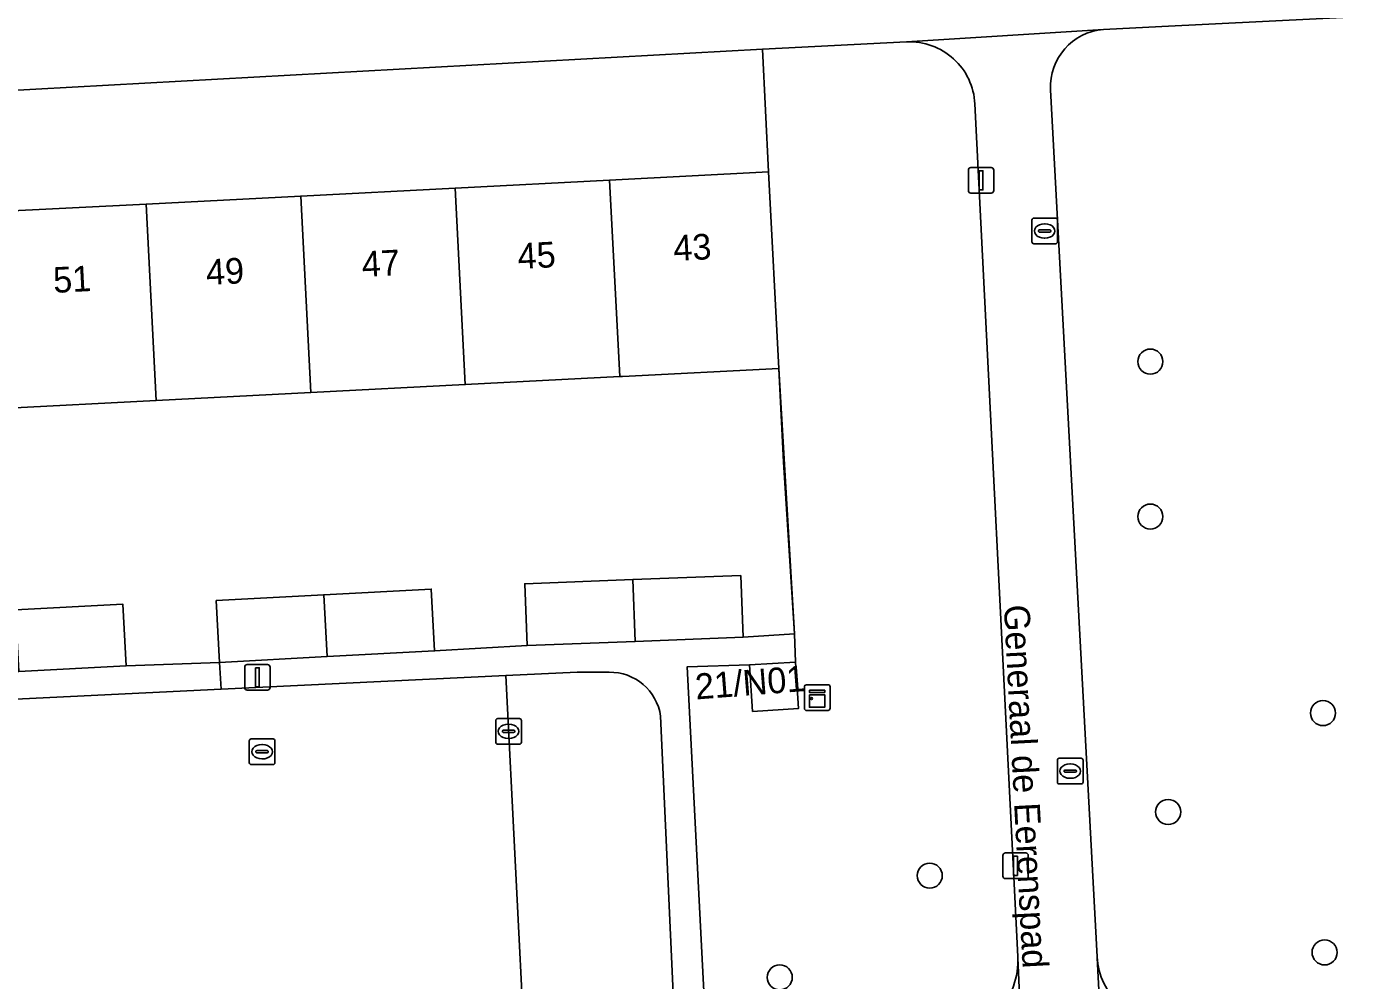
# Model space of a CAD drawing. Extents: x 161084 to 161928, y 385354 to 386522.
# Drawn here: x 161389.2 to 161440.9, y 385530.8 to 385568 of the extents above; entities that cross this region are included whole.
import ezdxf

# ---------------------------------------------------------------- set-up
doc = ezdxf.new("R2010")
doc.units = 0
for name, color, linetype in [('IMGEO_Boom', 7, 'Continuous'), ('IMGEO_Erf', 7, 'Continuous'), ('IMGEO_Groenvoorziening', 7, 'Continuous'), ('IMGEO_Hek', 7, 'Continuous'), ('IMGEO_Kast', 7, 'Continuous'), ('IMGEO_Kolk', 7, 'Continuous'), ('IMGEO_Lichtmast', 7, 'Continuous'), ('IMGEO_Openbare_ruimte_label', 7, 'Continuous'), ('IMGEO_Pand', 7, 'Continuous'), ('IMGEO_Pand_nummerreeks', 7, 'Continuous'), ('IMGEO_Parkeervlak_open', 7, 'Continuous'), ('IMGEO_Rijbaan_lokaal_open', 7, 'Continuous'), ('IMGEO_Rioolput', 7, 'Continuous'), ('IMGEO_Voetpad_open', 7, 'Continuous')]:
    doc.layers.add(name, color=color, linetype=linetype)

msp = doc.modelspace()

# ---------------------------------------------------------------- linework, layer by layer
at = {"layer": 'IMGEO_Boom'}
for centre in [(161433.009, 385554.936), (161433.009, 385548.891), (161439.744, 385541.226), (161433.702, 385537.369), (161424.402, 385534.886), (161439.807, 385531.891), (161418.548, 385530.919)]:
    msp.add_circle(centre, 0.489, dxfattribs=at)
at = {"layer": 'IMGEO_Erf'}
msp.add_lwpolyline([(161417.869, 385567.12), (161375.334, 385564.785), (161375.573, 385560.144), (161381.776, 385560.463), (161387.803, 385560.773), (161393.83, 385561.083), (161399.858, 385561.394), (161405.885, 385561.704), (161411.912, 385562.014), (161418.115, 385562.333)], close=True, dxfattribs=at)
msp.add_lwpolyline([(161388.726, 385545.248), (161392.919, 385545.474), (161393.049, 385543.074), (161396.693, 385543.204), (161396.564, 385545.616), (161400.757, 385545.841), (161404.949, 385546.066), (161405.079, 385543.654), (161408.688, 385543.863), (161408.597, 385546.274), (161412.813, 385546.433), (161417.03, 385546.592), (161417.121, 385544.182), (161419.118, 385544.317), (161418.697, 385551.01), (161418.509, 385554.67), (161412.418, 385554.357), (161412.307, 385554.351), (161406.28, 385554.041), (161400.253, 385553.731), (161394.225, 385553.42), (161388.198, 385553.11)], dxfattribs=at)
at = {"layer": 'IMGEO_Groenvoorziening'}
for points in [[(161433.744, 385529.18), (161447.719, 385529.856), (161447.075, 385544.654), (161442.811, 385544.46), (161442.701, 385546.866), (161442.214, 385555.799), (161441.818, 385563.549), (161441.569, 385568.411), (161433.457, 385568.003), (161431.179, 385567.888)], [(161423.5, 385567.403), (161417.869, 385567.12), (161418.115, 385562.333), (161418.509, 385554.67), (161418.697, 385551.01), (161419.118, 385544.317), (161419.162, 385543.217), (161419.276, 385541.405), (161417.489, 385541.292), (161417.374, 385543.105), (161414.936, 385543.029), (161415.708, 385528.098), (161424.995, 385528.578)], [(161429.114, 385565.543), (161430.93, 385531.715)], [(161427.837, 385531.732), (161426.161, 385564.988)]]:
    msp.add_lwpolyline(points, dxfattribs=at)
for centre, radius, start, end in [((161431.347, 385565.658), 2.236, 94.3152, 182.9507), ((161423.624, 385564.866), 2.54, 2.7466, 92.8026), ((161424.839, 385531.576), 3.002, 272.9736, 2.9837), ((161433.615, 385531.866), 2.689, 183.2168, 272.7548)]:
    msp.add_arc(centre, radius, start, end, dxfattribs=at)
at = {"layer": 'IMGEO_Hek'}
for points in [[(161418.115, 385562.333), (161417.869, 385567.12)], [(161418.509, 385554.67), (161419.118, 385544.317)]]:
    msp.add_lwpolyline(points, dxfattribs=at)
at = {"layer": 'IMGEO_Kast'}
for p, q in [((161419.512, 385541.404), (161419.512, 385542.245)), ((161419.512, 385542.245), (161419.512, 385541.404)), ((161419.587, 385542.329), (161420.428, 385542.329)), ((161420.428, 385542.329), (161419.587, 385542.329)), ((161420.512, 385542.254), (161420.512, 385541.413)), ((161420.512, 385541.413), (161420.512, 385542.254)), ((161420.437, 385541.329), (161419.596, 385541.329)), ((161419.596, 385541.329), (161420.437, 385541.329))]:
    msp.add_line(p, q, dxfattribs=at)
for points in [[(161419.707, 385542.119), (161420.307, 385542.119), (161420.307, 385542.034), (161419.707, 385542.034), (161419.707, 385542.119)], [(161419.707, 385541.944), (161420.307, 385541.944), (161420.307, 385541.455), (161419.707, 385541.455), (161419.707, 385541.944)]]:
    msp.add_lwpolyline(points, dxfattribs=at)
msp.add_circle((161419.791, 385541.793), 0.0377, dxfattribs=at)
for centre, start, end in [((161419.59, 385542.251), 92.4484, 184.2845), ((161419.59, 385542.251), 92.4484, 184.2845), ((161420.434, 385542.251), 2.4484, 94.2845), ((161420.434, 385542.251), 2.4484, 94.2845), ((161419.59, 385541.407), 182.4484, 274.2845), ((161419.59, 385541.407), 182.4484, 274.2845), ((161420.434, 385541.407), 272.4484, 4.2845), ((161420.434, 385541.407), 272.4484, 4.2845)]:
    msp.add_arc(centre, 0.0779, start, end, dxfattribs=at)
at = {"layer": 'IMGEO_Kolk'}
for p, q in [((161428.46, 385560.532), (161429.312, 385560.532)), ((161428.385, 385559.606), (161428.385, 385560.458)), ((161428.644, 385560.026), (161428.644, 385560.038)), ((161429.082, 385559.989), (161428.684, 385559.989)), ((161428.687, 385560.075), (161429.085, 385560.075)), ((161428.873, 385560.312), (161428.898, 385560.312)), ((161429.128, 385560.038), (161429.128, 385560.026)), ((161429.386, 385560.458), (161429.386, 385559.606)), ((161429.312, 385559.532), (161428.46, 385559.532)), ((161428.896, 385559.752), (161428.871, 385559.752)), ((161407.468, 385540.088), (161407.468, 385540.94)), ((161407.543, 385541.014), (161408.395, 385541.014)), ((161408.469, 385540.94), (161408.469, 385540.088)), ((161407.727, 385540.508), (161407.727, 385540.52)), ((161408.165, 385540.471), (161407.767, 385540.471)), ((161407.77, 385540.557), (161408.168, 385540.557)), ((161407.956, 385540.794), (161407.981, 385540.794)), ((161408.211, 385540.52), (161408.211, 385540.508)), ((161408.395, 385540.014), (161407.543, 385540.014)), ((161407.979, 385540.234), (161407.954, 385540.234)), ((161429.381, 385538.537), (161429.381, 385539.389)), ((161429.456, 385539.463), (161430.308, 385539.463)), ((161430.382, 385539.389), (161430.382, 385538.537)), ((161429.64, 385538.957), (161429.64, 385538.969)), ((161430.078, 385538.92), (161429.68, 385538.92)), ((161429.683, 385539.006), (161430.081, 385539.006)), ((161429.869, 385539.243), (161429.894, 385539.243)), ((161430.124, 385538.969), (161430.124, 385538.957)), ((161430.308, 385538.463), (161429.456, 385538.463)), ((161429.892, 385538.683), (161429.867, 385538.683))]:
    msp.add_line(p, q, dxfattribs=at)
for points in [[(161428.46, 385560.532), (161429.312, 385560.532)], [(161428.385, 385559.606), (161428.385, 385560.458)], [(161429.386, 385560.458), (161429.386, 385559.606)], [(161429.312, 385559.532), (161428.46, 385559.532)], [(161407.468, 385540.088), (161407.468, 385540.94)], [(161407.543, 385541.014), (161408.395, 385541.014)], [(161408.469, 385540.94), (161408.469, 385540.088)], [(161408.395, 385540.014), (161407.543, 385540.014)], [(161429.381, 385538.537), (161429.381, 385539.389)], [(161429.456, 385539.463), (161430.308, 385539.463)], [(161430.382, 385539.389), (161430.382, 385538.537)], [(161430.308, 385538.463), (161429.456, 385538.463)]]:
    msp.add_lwpolyline(points, dxfattribs=at)
for centre, radius, start, end in [((161428.462, 385560.456), 0.0765, 91.552, 178.448), ((161428.462, 385560.456), 0.0765, 91.552, 178.448), ((161429.31, 385560.456), 0.0765, 1.552, 88.448), ((161429.31, 385560.456), 0.0765, 1.552, 88.448), ((161428.684, 385560.035), 0.0403, 85.8775, 175.7526), ((161428.681, 385560.025), 0.0366, 178.938, 274.7102), ((161429.085, 385560.032), 0.043, 264.8664, 352.4533), ((161429.089, 385560.037), 0.0386, 1.7309, 96.639), ((161428.462, 385559.608), 0.0765, 181.552, 268.448), ((161428.462, 385559.608), 0.0765, 181.552, 268.448), ((161429.31, 385559.608), 0.0765, 271.552, 358.448), ((161429.31, 385559.608), 0.0765, 271.552, 358.448), ((161407.545, 385540.938), 0.0765, 91.552, 178.448), ((161407.545, 385540.938), 0.0765, 91.552, 178.448), ((161408.393, 385540.938), 0.0765, 1.552, 88.448), ((161408.393, 385540.938), 0.0765, 1.552, 88.448), ((161407.767, 385540.517), 0.0403, 85.8775, 175.7526), ((161407.764, 385540.507), 0.0366, 178.938, 274.7102), ((161408.168, 385540.514), 0.043, 264.8664, 352.4533), ((161408.172, 385540.519), 0.0386, 1.7309, 96.639), ((161407.545, 385540.09), 0.0765, 181.552, 268.448), ((161407.545, 385540.09), 0.0765, 181.552, 268.448), ((161408.393, 385540.09), 0.0765, 271.552, 358.448), ((161408.393, 385540.09), 0.0765, 271.552, 358.448), ((161429.458, 385539.387), 0.0765, 91.552, 178.448), ((161429.458, 385539.387), 0.0765, 91.552, 178.448), ((161430.306, 385539.387), 0.0765, 1.552, 88.448), ((161430.306, 385539.387), 0.0765, 1.552, 88.448), ((161429.68, 385538.966), 0.0403, 85.8775, 175.7526), ((161429.677, 385538.956), 0.0366, 178.938, 274.7102), ((161430.081, 385538.963), 0.043, 264.8664, 352.4533), ((161430.085, 385538.968), 0.0386, 1.7309, 96.639), ((161429.458, 385538.539), 0.0765, 181.552, 268.448), ((161429.458, 385538.539), 0.0765, 181.552, 268.448), ((161430.306, 385538.539), 0.0765, 271.552, 358.448), ((161430.306, 385538.539), 0.0765, 271.552, 358.448)]:
    msp.add_arc(centre, radius, start, end, dxfattribs=at)
for centre, major_axis, ratio, start_param, end_param in [((161428.872, 385560.032), (-0.387, 0.002), 0.722429, 4.712389, 7.853982), ((161428.897, 385560.032), (-0.39, 0.002), 0.717154, 1.570796, 4.712389), ((161407.955, 385540.514), (-0.387, 0.002), 0.722429, 4.712389, 7.853982), ((161407.98, 385540.514), (-0.39, 0.002), 0.717154, 1.570796, 4.712389), ((161429.868, 385538.963), (-0.387, 0.002), 0.722429, 4.712389, 7.853982), ((161429.893, 385538.963), (-0.39, 0.002), 0.717154, 1.570796, 4.712389)]:
    msp.add_ellipse(centre, major_axis=major_axis, ratio=ratio, start_param=start_param, end_param=end_param, dxfattribs=at)
at = {"layer": 'IMGEO_Lichtmast'}
for p, q in [((161425.907, 385561.606), (161425.907, 385562.406)), ((161425.907, 385562.406), (161425.907, 385561.606)), ((161426.007, 385562.506), (161426.797, 385562.506)), ((161426.797, 385562.506), (161426.007, 385562.506)), ((161426.897, 385562.406), (161426.897, 385561.606)), ((161426.897, 385561.606), (161426.897, 385562.406)), ((161426.797, 385561.506), (161426.007, 385561.506)), ((161426.007, 385561.506), (161426.797, 385561.506)), ((161397.673, 385542.222), (161397.673, 385543.022)), ((161397.673, 385543.022), (161397.673, 385542.222)), ((161397.773, 385543.122), (161398.563, 385543.122)), ((161398.563, 385543.122), (161397.773, 385543.122)), ((161398.663, 385543.022), (161398.663, 385542.222)), ((161398.663, 385542.222), (161398.663, 385543.022)), ((161398.563, 385542.122), (161397.773, 385542.122)), ((161397.773, 385542.122), (161398.563, 385542.122)), ((161427.254, 385534.87), (161427.254, 385535.67)), ((161427.254, 385535.67), (161427.254, 385534.87)), ((161427.354, 385535.77), (161428.144, 385535.77)), ((161428.144, 385535.77), (161427.354, 385535.77)), ((161428.244, 385535.67), (161428.244, 385534.87)), ((161428.244, 385534.87), (161428.244, 385535.67)), ((161428.144, 385534.77), (161427.354, 385534.77)), ((161427.354, 385534.77), (161428.144, 385534.77))]:
    msp.add_line(p, q, dxfattribs=at)
for points in [[(161426.327, 385562.381), (161426.477, 385562.381), (161426.477, 385561.631), (161426.327, 385561.631), (161426.327, 385562.381)], [(161398.093, 385542.997), (161398.243, 385542.997), (161398.243, 385542.247), (161398.093, 385542.247), (161398.093, 385542.997)], [(161427.674, 385535.645), (161427.824, 385535.645), (161427.824, 385534.895), (161427.674, 385534.895), (161427.674, 385535.645)]]:
    msp.add_lwpolyline(points, dxfattribs=at)
for centre, start, end in [((161426.007, 385562.406), 90, 180), ((161426.007, 385562.406), 90, 180), ((161426.797, 385562.406), 0, 90), ((161426.797, 385562.406), 360, 90), ((161426.007, 385561.606), 180, 270), ((161426.007, 385561.606), 180, 270), ((161426.797, 385561.606), 270, 0), ((161426.797, 385561.606), 270, 0), ((161397.773, 385543.022), 90, 180), ((161397.773, 385543.022), 90, 180), ((161398.563, 385543.022), 0, 90), ((161398.563, 385543.022), 360, 90), ((161397.773, 385542.222), 180, 270), ((161397.773, 385542.222), 180, 270), ((161398.563, 385542.222), 270, 0), ((161398.563, 385542.222), 270, 0), ((161427.354, 385535.67), 90, 180), ((161427.354, 385535.67), 90, 180), ((161428.144, 385535.67), 0, 90), ((161428.144, 385535.67), 360, 90), ((161427.354, 385534.87), 180, 270), ((161427.354, 385534.87), 180, 270), ((161428.144, 385534.87), 270, 0), ((161428.144, 385534.87), 270, 0)]:
    msp.add_arc(centre, 0.1, start, end, dxfattribs=at)
at = {"layer": 'IMGEO_Pand'}
for points in [[(161418.115, 385562.333), (161411.912, 385562.014), (161412.307, 385554.351), (161412.418, 385554.357), (161418.509, 385554.67)], [(161400.253, 385553.731), (161406.28, 385554.041), (161405.885, 385561.704), (161399.858, 385561.394)], [(161411.912, 385562.014), (161405.885, 385561.704), (161406.28, 385554.041), (161412.307, 385554.351)], [(161393.83, 385561.083), (161387.803, 385560.773), (161388.198, 385553.11), (161394.225, 385553.42)], [(161394.225, 385553.42), (161400.253, 385553.731), (161399.858, 385561.394), (161393.83, 385561.083)], [(161417.121, 385544.182), (161417.03, 385546.592), (161412.813, 385546.433), (161412.904, 385544.022)], [(161404.949, 385546.066), (161400.757, 385545.841), (161400.886, 385543.429), (161405.079, 385543.654)], [(161412.904, 385544.022), (161412.813, 385546.433), (161408.597, 385546.274), (161408.688, 385543.863)], [(161393.049, 385543.074), (161392.919, 385545.474), (161388.726, 385545.248), (161388.856, 385542.848)], [(161396.564, 385545.616), (161396.693, 385543.204), (161400.886, 385543.429), (161400.757, 385545.841)], [(161417.374, 385543.105), (161417.489, 385541.292), (161419.276, 385541.405), (161419.162, 385543.217)]]:
    msp.add_lwpolyline(points, close=True, dxfattribs=at)
at = {"layer": 'IMGEO_Parkeervlak_open'}
for points in [[(161411.888, 385542.818), (161410.646, 385542.824), (161407.857, 385542.687), (161408.615, 385527.761), (161411.545, 385527.946), (161412.816, 385527.991)], [(161414.395, 385530.296), (161413.899, 385541.111)]]:
    msp.add_lwpolyline(points, dxfattribs=at)
msp.add_arc((161411.928, 385540.827), 1.991, 8.1936, 91.1551, dxfattribs=at)
at = {"layer": 'IMGEO_Rijbaan_lokaal_open'}
for points in [[(161407.857, 385542.687), (161396.75, 385542.155)], [(161408.615, 385527.761), (161407.857, 385542.687)], [(161396.75, 385542.155), (161387.919, 385541.732)]]:
    msp.add_lwpolyline(points, dxfattribs=at)
at = {"layer": 'IMGEO_Rioolput'}
for p, q in [((161397.851, 385539.293), (161397.851, 385540.145)), ((161397.926, 385540.219), (161398.778, 385540.219)), ((161398.153, 385539.762), (161398.551, 385539.762)), ((161398.339, 385539.999), (161398.364, 385539.999)), ((161398.852, 385540.145), (161398.852, 385539.293)), ((161398.11, 385539.713), (161398.11, 385539.725)), ((161398.548, 385539.676), (161398.15, 385539.676)), ((161398.362, 385539.439), (161398.337, 385539.439)), ((161398.594, 385539.725), (161398.594, 385539.713)), ((161398.778, 385539.219), (161397.926, 385539.219))]:
    msp.add_line(p, q, dxfattribs=at)
for points in [[(161397.851, 385539.293), (161397.851, 385540.145)], [(161397.926, 385540.219), (161398.778, 385540.219)], [(161398.852, 385540.145), (161398.852, 385539.293)], [(161398.778, 385539.219), (161397.926, 385539.219)]]:
    msp.add_lwpolyline(points, dxfattribs=at)
for centre, radius, start, end in [((161397.928, 385540.143), 0.0765, 91.552, 178.448), ((161397.928, 385540.143), 0.0765, 91.552, 178.448), ((161398.15, 385539.722), 0.0403, 85.8775, 175.7526), ((161398.555, 385539.724), 0.0386, 1.7309, 96.639), ((161398.776, 385540.143), 0.0765, 1.552, 88.448), ((161398.776, 385540.143), 0.0765, 1.552, 88.448), ((161397.928, 385539.295), 0.0765, 181.552, 268.448), ((161397.928, 385539.295), 0.0765, 181.552, 268.448), ((161398.147, 385539.712), 0.0366, 178.938, 274.7102), ((161398.551, 385539.719), 0.043, 264.8664, 352.4533), ((161398.776, 385539.295), 0.0765, 271.552, 358.448), ((161398.776, 385539.295), 0.0765, 271.552, 358.448)]:
    msp.add_arc(centre, radius, start, end, dxfattribs=at)
for centre, major_axis, ratio, start_param, end_param in [((161398.338, 385539.719), (-0.387, 0.002), 0.722429, 4.712389, 7.853982), ((161398.363, 385539.719), (-0.39, 0.002), 0.717154, 1.570796, 4.712389)]:
    msp.add_ellipse(centre, major_axis=major_axis, ratio=ratio, start_param=start_param, end_param=end_param, dxfattribs=at)
at = {"layer": 'IMGEO_Voetpad_open'}
for points in [[(161315.891, 385561.977), (161322.232, 385562.287), (161352.693, 385563.68), (161356.944, 385563.781), (161365.266, 385564.318), (161375.334, 385564.785), (161417.869, 385567.12), (161423.5, 385567.403), (161431.179, 385567.888), (161433.457, 385568.003), (161441.569, 385568.411), (161484.187, 385570.555)], [(161431.179, 385567.888), (161423.5, 385567.403)], [(161431.344, 385523.866), (161431.337, 385523.914), (161430.929, 385531.68), (161430.93, 385531.715), (161429.114, 385565.543)], [(161426.161, 385564.988), (161427.837, 385531.732), (161427.843, 385531.686), (161428.188, 385523.829), (161428.183, 385523.793), (161429.425, 385500), (161431.723, 385455.97)], [(161424.995, 385528.578), (161415.708, 385528.098), (161414.936, 385543.029), (161417.374, 385543.105), (161419.162, 385543.217), (161419.118, 385544.317), (161417.121, 385544.182), (161412.904, 385544.022), (161408.688, 385543.863), (161405.079, 385543.654), (161400.886, 385543.429), (161396.693, 385543.204), (161396.75, 385542.155), (161407.857, 385542.687), (161410.646, 385542.824), (161411.888, 385542.818)], [(161383.986, 385541.548), (161387.919, 385541.732), (161396.75, 385542.155), (161396.693, 385543.204), (161393.049, 385543.074), (161388.856, 385542.848), (161384.664, 385542.622), (161380.746, 385542.467), (161380.802, 385541.342), (161381.537, 385526.414), (161367.825, 385525.64)], [(161413.899, 385541.111), (161414.395, 385530.296)], [(161428.183, 385523.793), (161428.188, 385523.829), (161427.843, 385531.686), (161427.837, 385531.732)], [(161430.93, 385531.715), (161430.929, 385531.68), (161431.337, 385523.914), (161431.344, 385523.866)]]:
    msp.add_lwpolyline(points, dxfattribs=at)
for centre, radius, start, end in [((161431.347, 385565.658), 2.236, 94.3152, 182.9507), ((161423.624, 385564.866), 2.54, 2.7466, 92.8026), ((161411.928, 385540.827), 1.991, 8.1936, 91.1551), ((161424.839, 385531.576), 3.002, 272.9736, 2.9837), ((161433.615, 385531.866), 2.689, 183.2168, 272.7548)]:
    msp.add_arc(centre, radius, start, end, dxfattribs=at)

# ---------------------------------------------------------------- texts
at = {"layer": 'IMGEO_Openbare_ruimte_label'}
msp.add_text('Generaal de Eerenspad', height=1, rotation=272.9797, dxfattribs=at).set_placement((161427.291, 385545.43))
at = {"layer": 'IMGEO_Pand_nummerreeks'}
for s, rotation, p in [('45', 2.9456, (161408.342, 385558.546)), ('43', 2.945, (161414.419, 385558.858)), ('49', 2.9456, (161396.187, 385557.92)), ('47', 2.9456, (161402.264, 385558.233)), ('51', 2.9456, (161390.223, 385557.614)), ('21/N01', 4.4327, (161415.284, 385541.756))]:
    msp.add_text(s, height=1, rotation=rotation, dxfattribs=at).set_placement(p)

doc.saveas('drawing.dxf')
